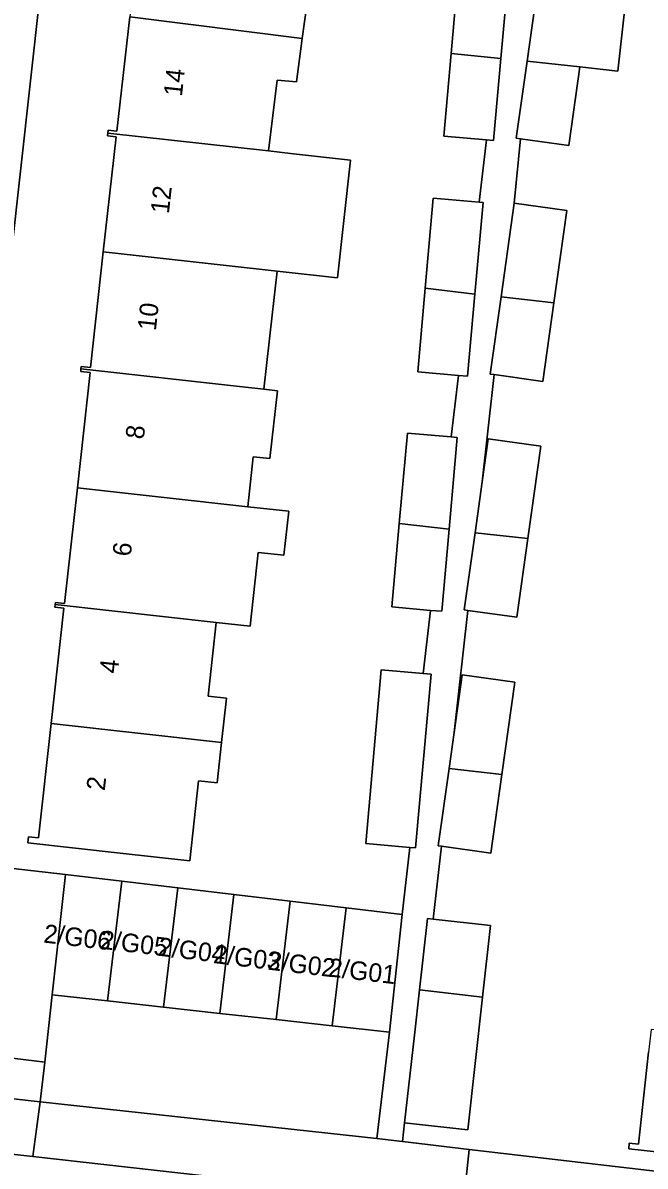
# Model space of a CAD drawing. Extents: x 161928 to 163071, y 386474 to 387428.
# Drawn here: x 162637.4 to 162671, y 387110.5 to 387172.2 of the extents above; entities that cross this region are included whole.
import ezdxf

# ---------------------------------------------------------------- set-up
doc = ezdxf.new("R2010")
doc.units = 0
for name, color, linetype in [('IMGEO_Erf', 7, 'Continuous'), ('IMGEO_Groenvoorziening', 7, 'Continuous'), ('IMGEO_Pand', 7, 'Continuous'), ('IMGEO_Pand_nummerreeks', 7, 'Continuous'), ('IMGEO_Rijbaan_lokaal_open', 7, 'Continuous'), ('IMGEO_Voetpad_open', 7, 'Continuous')]:
    doc.layers.add(name, color=color, linetype=linetype)

msp = doc.modelspace()

# ---------------------------------------------------------------- linework, layer by layer
at = {"layer": 'IMGEO_Erf'}
for points in [[(162640.409, 387192.324), (162633.169, 387126.978)], [(162670.248, 387175.94), (162669.55, 387169.588), (162667.492, 387169.814), (162666.895, 387165.567), (162664.293, 387165.933), (162663.949, 387162.467), (162666.788, 387162.068), (162666.088, 387157.09), (162665.491, 387152.844), (162662.868, 387153.213), (162662.219, 387147.426), (162662.545, 387149.745), (162665.384, 387149.346), (162664.684, 387144.368), (162664.087, 387140.122), (162661.442, 387140.494), (162660.705, 387133.912), (162661.142, 387137.021), (162663.981, 387136.622), (162663.281, 387131.645), (162662.684, 387127.398), (162660.017, 387127.773), (162659.577, 387123.843), (162662.674, 387123.496), (162662.242, 387119.634), (162661.44, 387112.467), (162658.031, 387112.849), (162657.913, 387111.835), (162661.522, 387111.414), (162679.915, 387109.269)], [(162634.994, 387126.775), (162639.733, 387126.247), (162642.762, 387125.887), (162645.792, 387125.528), (162648.821, 387125.168), (162651.85, 387124.808), (162654.88, 387124.449), (162657.909, 387124.089), (162658.307, 387127.704), (162655.937, 387127.916), (162656.775, 387137.295), (162659.035, 387137.093), (162659.439, 387140.496), (162657.345, 387140.684), (162657.747, 387145.179), (162658.183, 387150.063), (162660.551, 387149.852), (162660.945, 387153.165), (162658.744, 387153.362), (162659.147, 387157.869), (162659.582, 387162.741), (162662.057, 387162.52), (162662.456, 387165.878), (162660.148, 387166.085), (162660.547, 387170.546), (162660.986, 387175.464)], [(162652.882, 387174.071), (162652.51, 387171.346), (162652.191, 387169.003), (162651.151, 387169.105), (162650.686, 387165.28), (162651.878, 387165.147), (162655.105, 387164.787), (162654.412, 387158.428), (162651.154, 387158.79), (162650.884, 387156.417), (162650.43, 387152.425), (162651.179, 387152.339), (162650.76, 387148.679), (162649.863, 387148.782), (162649.563, 387146.088), (162651.785, 387145.841), (162651.521, 387143.466), (162650.132, 387143.62), (162649.689, 387139.634), (162647.862, 387139.837), (162647.422, 387135.872), (162648.416, 387135.762), (162648.15, 387133.365), (162647.908, 387131.19), (162646.914, 387131.3), (162646.433, 387126.976), (162642.673, 387127.394), (162637.703, 387127.946), (162637.739, 387128.274), (162638.266, 387128.215), (162638.952, 387134.387), (162639.643, 387140.609), (162639.153, 387140.662), (162639.169, 387140.803), (162639.182, 387140.915), (162639.68, 387140.86), (162640.374, 387147.109), (162641.065, 387153.326), (162640.548, 387153.384), (162640.564, 387153.527), (162640.578, 387153.659), (162641.076, 387153.604), (162641.768, 387159.833), (162642.457, 387166.039), (162641.99, 387166.091), (162642.007, 387166.244), (162642.025, 387166.404), (162642.507, 387166.35), (162643.193, 387172.524)], [(162678.566, 387110.518), (162670.129, 387111.447), (162670.161, 387111.744), (162670.659, 387111.689), (162671.206, 387116.659)]]:
    msp.add_lwpolyline(points, dxfattribs=at)
at = {"layer": 'IMGEO_Groenvoorziening'}
msp.add_lwpolyline([(162633.383, 387114.53), (162638.368, 387113.987), (162638.605, 387116.111), (162633.783, 387116.707), (162634.994, 387126.775)], dxfattribs=at)
msp.add_lwpolyline([(162639.733, 387126.247), (162634.994, 387126.775), (162633.783, 387116.707), (162638.605, 387116.111), (162639.01, 387119.749)], close=True, dxfattribs=at)
at = {"layer": 'IMGEO_Pand'}
for points in [[(162652.51, 387171.346), (162652.882, 387174.071), (162651.669, 387174.201), (162652.106, 387178.002), (162643.368, 387178.973), (162643.351, 387178.816), (162643.885, 387178.757), (162643.193, 387172.524)], [(162670.248, 387175.94), (162665.531, 387176.458), (162665.353, 387175.19), (162665.346, 387175.142), (162664.641, 387170.127), (162667.492, 387169.814), (162669.55, 387169.588)], [(162663.676, 387175.224), (162663.568, 387175.234), (162660.986, 387175.464), (162660.547, 387170.546), (162663.234, 387170.276)], [(162643.193, 387172.524), (162642.507, 387166.35), (162642.025, 387166.404), (162642.007, 387166.244), (162650.686, 387165.28), (162651.151, 387169.105), (162652.191, 387169.003), (162652.51, 387171.346)], [(162663.234, 387170.276), (162660.547, 387170.546), (162660.148, 387166.085), (162662.456, 387165.878), (162662.839, 387165.844)], [(162667.492, 387169.814), (162664.641, 387170.127), (162664.056, 387165.966), (162664.293, 387165.933), (162666.895, 387165.567)], [(162651.878, 387165.147), (162650.686, 387165.28), (162642.007, 387166.244), (162641.99, 387166.091), (162642.457, 387166.039), (162641.768, 387159.833), (162651.154, 387158.79), (162654.412, 387158.428), (162655.105, 387164.787)], [(162662.272, 387162.501), (162662.057, 387162.52), (162659.582, 387162.741), (162659.147, 387157.869), (162661.831, 387157.561)], [(162666.788, 387162.068), (162663.949, 387162.467), (162663.237, 387157.404), (162666.088, 387157.09)], [(162651.154, 387158.79), (162641.768, 387159.833), (162641.076, 387153.604), (162640.578, 387153.659), (162640.564, 387153.527), (162649.28, 387152.558), (162650.43, 387152.425), (162650.884, 387156.417)], [(162661.831, 387157.561), (162659.147, 387157.869), (162658.744, 387153.362), (162660.945, 387153.165), (162661.435, 387153.121)], [(162666.088, 387157.09), (162663.237, 387157.404), (162662.652, 387153.243), (162662.868, 387153.213), (162665.491, 387152.844)], [(162649.863, 387148.782), (162650.76, 387148.679), (162651.179, 387152.339), (162650.43, 387152.425), (162649.28, 387152.558), (162640.564, 387153.527), (162640.548, 387153.384), (162641.065, 387153.326), (162640.374, 387147.109), (162649.563, 387146.088)], [(162660.873, 387149.823), (162660.551, 387149.852), (162658.183, 387150.063), (162657.747, 387145.179), (162660.432, 387144.881)], [(162665.384, 387149.346), (162662.545, 387149.745), (162662.219, 387147.426), (162661.833, 387144.682), (162664.684, 387144.368)], [(162649.689, 387139.634), (162650.132, 387143.62), (162651.521, 387143.466), (162651.785, 387145.841), (162649.563, 387146.088), (162640.374, 387147.109), (162639.68, 387140.86), (162639.182, 387140.915), (162639.169, 387140.803), (162647.862, 387139.837)], [(162660.432, 387144.881), (162657.747, 387145.179), (162657.345, 387140.684), (162659.439, 387140.496), (162660.036, 387140.443)], [(162664.684, 387144.368), (162661.833, 387144.682), (162661.248, 387140.521), (162661.442, 387140.494), (162664.087, 387140.122)], [(162648.15, 387133.365), (162648.416, 387135.762), (162647.422, 387135.872), (162647.862, 387139.837), (162639.169, 387140.803), (162639.153, 387140.662), (162639.643, 387140.609), (162638.952, 387134.387)], [(162659.465, 387137.055), (162659.035, 387137.093), (162656.775, 387137.295), (162655.937, 387127.916), (162658.307, 387127.704), (162658.628, 387127.675)], [(162663.981, 387136.622), (162661.142, 387137.021), (162660.705, 387133.912), (162660.43, 387131.958), (162663.281, 387131.645)], [(162638.952, 387134.387), (162638.266, 387128.215), (162637.739, 387128.274), (162637.703, 387127.946), (162642.673, 387127.394), (162646.433, 387126.976), (162646.914, 387131.3), (162647.908, 387131.19), (162648.15, 387133.365)], [(162663.281, 387131.645), (162660.43, 387131.958), (162659.845, 387127.797), (162660.017, 387127.773), (162662.684, 387127.398)], [(162641.995, 387119.421), (162642.762, 387125.887), (162639.733, 387126.247), (162639.01, 387119.749)], [(162645.027, 387119.087), (162645.792, 387125.528), (162642.762, 387125.887), (162641.995, 387119.421)], [(162648.059, 387118.753), (162648.821, 387125.168), (162645.792, 387125.528), (162645.027, 387119.087)], [(162651.092, 387118.419), (162651.85, 387124.808), (162648.821, 387125.168), (162648.059, 387118.753)], [(162654.124, 387118.086), (162654.88, 387124.449), (162651.85, 387124.808), (162651.092, 387118.419)], [(162657.211, 387117.746), (162657.909, 387124.089), (162654.88, 387124.449), (162654.124, 387118.086)], [(162662.674, 387123.496), (162659.577, 387123.843), (162659.265, 387123.878), (162658.833, 387120.016), (162662.242, 387119.634)], [(162658.031, 387112.849), (162661.44, 387112.467), (162662.242, 387119.634), (162658.833, 387120.016), (162658.561, 387117.582)], [(162671.341, 387117.884), (162671.206, 387116.659), (162670.659, 387111.689), (162670.161, 387111.744), (162670.129, 387111.447), (162678.566, 387110.518), (162678.603, 387110.857), (162678.108, 387110.911), (162678.786, 387117.066)]]:
    msp.add_lwpolyline(points, close=True, dxfattribs=at)
at = {"layer": 'IMGEO_Rijbaan_lokaal_open'}
msp.add_lwpolyline([(162677.5, 387106.436), (162661.192, 387108.335), (162657.544, 387108.76), (162649.786, 387109.705), (162637.974, 387111.024), (162620.423, 387112.983), (162617.974, 387113.256), (162615.403, 387113.54), (162607.94, 387114.363), (162584.617, 387116.935)], dxfattribs=at)
at = {"layer": 'IMGEO_Voetpad_open'}
for points in [[(162631.996, 387116.388), (162633.169, 387126.978), (162640.409, 387192.324), (162640.565, 387193.73)], [(162663.676, 387175.224), (162663.234, 387170.276), (162662.839, 387165.844), (162662.456, 387165.878), (162662.057, 387162.52), (162662.272, 387162.501), (162661.831, 387157.561), (162661.435, 387153.121), (162660.945, 387153.165), (162660.551, 387149.852), (162660.873, 387149.823), (162660.432, 387144.881), (162660.036, 387140.443), (162659.439, 387140.496), (162659.035, 387137.093), (162659.465, 387137.055), (162658.628, 387127.675), (162658.307, 387127.704), (162657.909, 387124.089), (162657.211, 387117.746), (162656.526, 387111.997), (162657.913, 387111.835), (162658.031, 387112.849), (162658.561, 387117.582), (162658.833, 387120.016), (162659.265, 387123.878), (162659.577, 387123.843), (162660.017, 387127.773), (162659.845, 387127.797), (162660.43, 387131.958), (162660.705, 387133.912), (162661.442, 387140.494), (162661.248, 387140.521), (162661.833, 387144.682), (162662.219, 387147.426), (162662.868, 387153.213), (162662.652, 387153.243), (162663.237, 387157.404), (162663.949, 387162.467), (162664.293, 387165.933), (162664.056, 387165.966), (162664.641, 387170.127), (162665.346, 387175.142)], [(162679.915, 387109.269), (162661.522, 387111.414), (162661.192, 387108.335), (162677.5, 387106.436)]]:
    msp.add_lwpolyline(points, dxfattribs=at)
for points in [[(162657.211, 387117.746), (162654.124, 387118.086), (162651.092, 387118.419), (162648.059, 387118.753), (162645.027, 387119.087), (162641.995, 387119.421), (162639.01, 387119.749), (162638.605, 387116.111), (162638.368, 387113.987), (162656.526, 387111.997)], [(162626.803, 387115.284), (162623.146, 387115.665), (162620.81, 387115.931), (162615.681, 387116.438), (162612.037, 387116.857), (162608.251, 387117.301), (162607.94, 387114.363), (162615.403, 387113.54), (162615.457, 387114.038), (162620.477, 387113.482), (162620.423, 387112.983), (162637.974, 387111.024), (162638.368, 387113.987), (162633.383, 387114.53)], [(162661.522, 387111.414), (162657.913, 387111.835), (162656.526, 387111.997), (162638.368, 387113.987), (162637.974, 387111.024), (162649.786, 387109.705), (162657.544, 387108.76), (162661.192, 387108.335)]]:
    msp.add_lwpolyline(points, close=True, dxfattribs=at)

# ---------------------------------------------------------------- texts
at = {"layer": 'IMGEO_Pand_nummerreeks'}
for s, rotation, p in [('14', 83.65772, (162646.01, 387168.187)), ('12', 83.65757, (162645.307, 387161.866)), ('10', 83.65772, (162644.605, 387155.554)), ('8', 83.65772, (162643.954, 387149.695)), ('6', 83.65772, (162643.251, 387143.373)), ('4', 83.65772, (162642.549, 387137.055)), ('2', 83.65772, (162641.846, 387130.735)), ('2/G06', 353.3387, (162638.513, 387122.577)), ('2/G05', 353.3387, (162641.568, 387122.245)), ('2/G04', 353.3387, (162644.689, 387121.868)), ('2/G03', 353.3387, (162647.677, 387121.47)), ('2/G02', 353.3387, (162650.615, 387121.116)), ('2/G01', 353.3387, (162653.884, 387120.748))]:
    msp.add_text(s, height=1, rotation=rotation, dxfattribs=at).set_placement(p)

doc.saveas('drawing.dxf')
